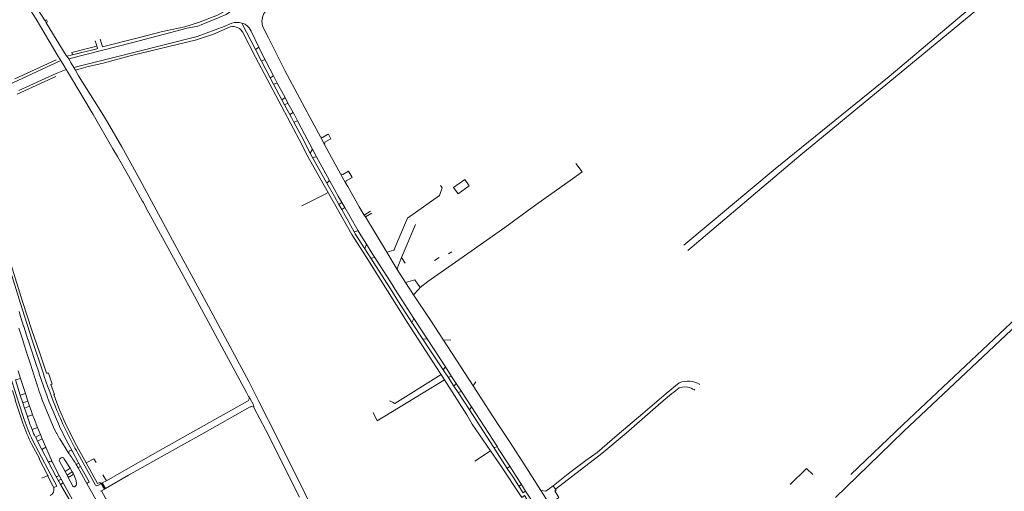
# Model space of a CAD drawing. Extents: x 145000 to 155000, y 457500 to 470000.
# Tile 356 of 548: x 149433 to 149934, y 465582 to 465822. Entities that reach past the tile are written whole.
import ezdxf

# ---------------------------------------------------------------- set-up
doc = ezdxf.new("R2010")
doc.units = 0
doc.header["$LTSCALE"] = 0.2
doc.header["$MEASUREMENT"] = 0
doc.layers.add('kant verharding', color=252, linetype='Continuous', lineweight=0)

msp = doc.modelspace()

# ---------------------------------------------------------------- linework, layer by layer
at = {"layer": 'kant verharding', "lineweight": 0}
for p, q in [((149446.95, 465822), (149446.09, 465821.45)), ((149446.09, 465821.45), (149446.64, 465820.56)), ((149447.41, 465821.09), (149446.64, 465820.56)), ((149446.64, 465820.56), (149456.82, 465803.86)), ((149545.1, 465820.61), (149546.33, 465820.35)), ((149546.33, 465820.35), (149553.26, 465806.97)), ((149549.96, 465817.87), (149551.07, 465816.18)), ((149551.07, 465816.18), (149555.01, 465808.1)), ((149553.26, 465806.97), (149555.01, 465808.1)), ((149553.26, 465806.97), (149556.35, 465801)), ((149555.01, 465808.1), (149558.05, 465801.87)), ((149430.65, 465791.9), (149451.77, 465801.71)), ((149452.67, 465803.68), (149454.13, 465801.28)), ((149456.82, 465803.86), (149457.17, 465803.46)), ((149457.17, 465803.46), (149460.16, 465804.21)), ((149457.17, 465803.46), (149458.25, 465802.12)), ((149458.25, 465802.12), (149459.47, 465799.94)), ((149556.35, 465801), (149558.05, 465801.87)), ((149456.83, 465796.66), (149451.68, 465794.71)), ((149456.83, 465796.66), (149455.61, 465798.75)), ((149457.65, 465795.36), (149456.83, 465796.66)), ((149459.47, 465799.94), (149460.69, 465797.75)), ((149460.69, 465797.75), (149461.52, 465796.41)), ((149556.35, 465801), (149560.71, 465792.57)), ((149431.91, 465784.23), (149451.51, 465793.13)), ((149432.77, 465786.11), (149451.68, 465794.71)), ((149458.5, 465794.02), (149457.65, 465795.36)), ((149560.71, 465792.57), (149562.4, 465793.53)), ((149560.71, 465792.57), (149562.43, 465789.25)), ((149562.4, 465793.53), (149564.31, 465789.78)), ((149562.43, 465789.25), (149564.31, 465789.78)), ((149562.43, 465789.25), (149566.6, 465781.31)), ((149564.31, 465789.78), (149568.32, 465782.42)), ((149566.6, 465781.31), (149568.32, 465782.42)), ((149566.6, 465781.31), (149567.95, 465778.77)), ((149569.76, 465779.53), (149568.32, 465782.42)), ((149567.95, 465778.77), (149569.76, 465779.53)), ((149567.95, 465778.77), (149570.71, 465773.84)), ((149569.76, 465779.53), (149572.47, 465774.84)), ((149477.83, 465769.96), (149475.9, 465773.28)), ((149570.71, 465773.84), (149572.47, 465774.84)), ((149572.79, 465769.94), (149574.6, 465770.65)), ((149576.77, 465762.52), (149572.79, 465769.94)), ((149578.16, 465763.76), (149574.6, 465770.65)), ((149581.04, 465754.2), (149576.77, 465762.52)), ((149582.19, 465756.15), (149578.16, 465763.76)), ((149586.27, 465762.46), (149588.39, 465758.56)), ((149581.04, 465754.2), (149582.19, 465756.15)), ((149582.19, 465756.15), (149584.27, 465752.22)), ((149581.04, 465754.2), (149582.19, 465751.96)), ((149582.19, 465751.96), (149584.27, 465752.22)), ((149582.19, 465751.96), (149589.57, 465738.84)), ((149584.27, 465752.22), (149590.88, 465740.19)), ((149596.56, 465743.6), (149599.1, 465739)), ((149602.36, 465741.7), (149600.62, 465744.92)), ((149589.57, 465738.84), (149590.88, 465740.19)), ((149593.43, 465732.02), (149589.57, 465738.84)), ((149576.87, 465727.25), (149588.98, 465733.41)), ((149588.98, 465733.41), (149590.14, 465734.19)), ((149595.67, 465728.06), (149593.43, 465732.02)), ((149597.26, 465729.03), (149595.37, 465732.27)), ((149595.67, 465728.06), (149597.26, 465729.03)), ((149595.67, 465728.06), (149597.14, 465725.45)), ((149597.14, 465725.45), (149598.78, 465726.41)), ((149597.26, 465729.03), (149598.78, 465726.41)), ((149601.33, 465722.03), (149598.78, 465726.41)), ((149599.96, 465720.47), (149597.14, 465725.45)), ((149605.55, 465714.59), (149601.33, 465722.03)), ((149608.59, 465722.6), (149611.83, 465724.54)), ((149608.59, 465722.6), (149609.16, 465721.65)), ((149612.43, 465723.56), (149609.16, 465721.65)), ((149609.16, 465721.65), (149620.01, 465703.67)), ((149603.5, 465714.16), (149599.96, 465720.47)), ((149634.7, 465717.78), (149627.6, 465701.01)), ((149605.55, 465714.59), (149603.5, 465714.16)), ((149603.5, 465714.16), (149603.79, 465713.45)), ((149605.55, 465714.59), (149606.08, 465713.71)), ((149608.85, 465705.45), (149609.72, 465707.78)), ((149623.75, 465704.94), (149624.21, 465706.01)), ((149608.85, 465705.45), (149611.87, 465700.76)), ((149611.87, 465700.76), (149613.98, 465701.03)), ((149627.6, 465701.01), (149629.45, 465698.08)), ((149644.28, 465699.44), (149646.78, 465701.02)), ((149651.52, 465702.82), (149653.09, 465703.95)), ((149625.42, 465694.9), (149629.63, 465688.34)), ((149629.63, 465688.34), (149634.36, 465689.65)), ((149629.63, 465688.34), (149633.7, 465682.02)), ((149634.36, 465689.65), (149637.12, 465685.73)), ((149636.16, 465684.68), (149633.7, 465682.02)), ((149637.12, 465685.73), (149636.16, 465684.68)), ((149432.85, 465673.47), (149433.61, 465671.08)), ((149435.27, 465665.89), (149437.42, 465659.22)), ((149632.85, 465667.98), (149633.88, 465670)), ((149632.85, 465667.98), (149638.41, 465659.53)), ((149633.88, 465670), (149640.6, 465659.69)), ((149432.81, 465665.1), (149434.92, 465658.43)), ((149438.19, 465656.84), (149439.98, 465651.37)), ((149638.41, 465659.53), (149640.6, 465659.69)), ((149640.6, 465659.69), (149649.95, 465645.34)), ((149652.64, 465659.2), (149648.89, 465658.9)), ((149663.98, 465635.68), (149648.89, 465658.9)), ((149438.63, 465646.74), (149440.39, 465641.3)), ((149441.23, 465647.58), (149443.03, 465642.14)), ((149432.35, 465643.4), (149433.61, 465639.51)), ((149440.39, 465641.3), (149440.49, 465640.99)), ((149647.67, 465641.48), (149649.39, 465638.82)), ((149648.84, 465643.85), (149649.95, 465645.34)), ((149648.84, 465643.85), (149651.28, 465640.1)), ((149649.95, 465645.34), (149653.03, 465640.43)), ((149433.61, 465639.51), (149431.01, 465638.71)), ((149431.01, 465638.71), (149433.45, 465631)), ((149433.61, 465639.51), (149436.08, 465631.82)), ((149651.28, 465640.1), (149653.03, 465640.43)), ((149651.28, 465640.1), (149654.21, 465635.6)), ((149653.03, 465640.43), (149655.38, 465636.85)), ((149654.21, 465635.6), (149655.38, 465636.85)), ((149655.38, 465636.85), (149658.05, 465632.77)), ((149665.45, 465637.81), (149663.98, 465635.68)), ((149436.08, 465631.82), (149433.45, 465631)), ((149433.45, 465631), (149434.75, 465627.03)), ((149436.08, 465631.82), (149437.38, 465627.86)), ((149654.21, 465635.6), (149656.39, 465632.26)), ((149656.39, 465632.26), (149658.05, 465632.77)), ((149656.39, 465632.26), (149662.12, 465623.48)), ((149658.05, 465632.77), (149663.11, 465625.05)), ((149663.98, 465635.68), (149670.51, 465625.72)), ((149434.75, 465627.03), (149437.38, 465627.86)), ((149435.63, 465624.39), (149434.75, 465627.03)), ((149445.26, 465626.86), (149450.75, 465613.89)), ((149448.09, 465627.91), (149453.46, 465615.18)), ((149549.1, 465627.85), (149503.49, 465602.23)), ((149549.63, 465630.35), (149550.1, 465629.72)), ((149550.1, 465629.72), (149550.01, 465629.16)), ((149550.1, 465629.72), (149550.34, 465629.48)), ((149550.34, 465629.48), (149552.13, 465626.02)), ((149552.13, 465626.02), (149552.34, 465624.97)), ((149435.63, 465624.39), (149438.27, 465625.3)), ((149437.1, 465620.04), (149435.63, 465624.39)), ((149437.1, 465620.04), (149439.79, 465620.96)), ((149552.34, 465624.97), (149552.62, 465624.3)), ((149662.12, 465623.48), (149663.11, 465625.05)), ((149662.12, 465623.48), (149674.52, 465604.27)), ((149663.11, 465625.05), (149676.35, 465604.61)), ((149670.51, 465625.72), (149672.06, 465623.36)), ((149439.48, 465613.48), (149442.3, 465614.51)), ((149441.33, 465609.65), (149443.79, 465610.86)), ((149442.3, 465614.51), (149443.79, 465610.86)), ((149443.79, 465610.86), (149444.71, 465608.72)), ((149454.6, 465612.75), (149455.91, 465610.07)), ((149439.79, 465608), (149452.05, 465584.64)), ((149442.34, 465607.48), (149441.33, 465609.65)), ((149442.34, 465607.48), (149444.71, 465608.72)), ((149444.52, 465603.32), (149442.34, 465607.48)), ((149444.71, 465608.72), (149446.56, 465604.4)), ((149453.56, 465608.73), (149458.24, 465601.3)), ((149455.91, 465610.07), (149459.84, 465602.64)), ((149444.52, 465603.32), (149446.56, 465604.4)), ((149448.09, 465596.49), (149444.52, 465603.32)), ((149446.56, 465604.4), (149449.92, 465596.75)), ((149458.24, 465601.3), (149458.32, 465601.17)), ((149459.84, 465602.64), (149459.53, 465602.9)), ((149463.16, 465596.58), (149459.84, 465602.64)), ((149462.82, 465601.38), (149471.8, 465585.12)), ((149463.15, 465603.47), (149466.99, 465596.52)), ((149664.9, 465597.33), (149672.89, 465602.54)), ((149674.52, 465604.27), (149676.35, 465604.61)), ((149675, 465603.52), (149674.52, 465604.27)), ((149681.42, 465593.6), (149675, 465603.52)), ((149676.83, 465603.85), (149676.35, 465604.61)), ((149682.66, 465594.76), (149676.83, 465603.85)), ((149451.62, 465589.73), (149448.09, 465596.49)), ((149448.34, 465597.1), (149448.58, 465597.22)), ((149449.92, 465596.75), (149453.35, 465590.05)), ((149453.46, 465597.43), (149456.33, 465592.09)), ((149462.92, 465593.89), (149461.78, 465595.91)), ((149464.2, 465594.72), (149463.16, 465596.58)), ((149456.33, 465592.09), (149458.85, 465593.77)), ((149456.33, 465592.09), (149457.31, 465590.19)), ((149459.98, 465591.97), (149457.31, 465590.19)), ((149458.85, 465593.77), (149459.98, 465591.97)), ((149460.37, 465591.28), (149460.86, 465590.23)), ((149462.92, 465593.89), (149464.2, 465594.72)), ((149462.92, 465593.89), (149467.32, 465586.05)), ((149468.6, 465586.75), (149464.2, 465594.72)), ((149681.42, 465593.6), (149682.66, 465594.76)), ((149681.42, 465593.6), (149684.32, 465589.13)), ((149682.66, 465594.76), (149686.07, 465589.42)), ((149444.5, 465588.73), (149447.52, 465590.1)), ((149453.08, 465586.99), (149451.62, 465589.73)), ((149452.29, 465589.51), (149453.35, 465590.05)), ((149453.93, 465585.4), (149453.08, 465586.99)), ((149453.35, 465590.05), (149454.32, 465588.23)), ((149453.93, 465585.4), (149455.29, 465586.39)), ((149454.32, 465588.23), (149455.29, 465586.39)), ((149464.67, 465569.55), (149455.29, 465586.39)), ((149457.31, 465590.19), (149457.58, 465589.77)), ((149460.23, 465584.68), (149457.58, 465589.77)), ((149458.94, 465589.48), (149459.97, 465590.16)), ((149467.32, 465586.05), (149468.6, 465586.75)), ((149467.32, 465586.05), (149472.76, 465576.25)), ((149473.03, 465584.93), (149474.42, 465585.76)), ((149474.42, 465585.76), (149474.68, 465585.92)), ((149474.68, 465585.92), (149475.26, 465586.25)), ((149474.68, 465585.92), (149476.3, 465583.11)), ((149475.26, 465586.25), (149477.31, 465587.42)), ((149476.86, 465583.45), (149475.26, 465586.25)), ((149475.5, 465590.33), (149477.31, 465587.42)), ((149684.32, 465589.13), (149687.24, 465584.63)), ((149686.07, 465589.42), (149688.56, 465585.53)), ((149463.58, 465568.91), (149453.93, 465585.4)), ((149474.41, 465582.01), (149474.85, 465582.28)), ((149476.3, 465583.11), (149474.85, 465582.28)), ((149476.86, 465583.45), (149476.3, 465583.11)), ((149687.24, 465584.63), (149688.56, 465585.53)), ((149688.56, 465585.53), (149690.74, 465582.13)), ((149690.74, 465582.13), (149736.99, 465512.61)), ((149698.54, 465582.44), (149703.64, 465574.49)), ((149704.79, 465584.84), (149705.99, 465583.06))]:
    msp.add_line(p, q, dxfattribs=at)
at = {"layer": 'kant verharding', "lineweight": 0, "flags": 128}
for points in [[(149773.27, 465704.51), (149829.78, 465752.53), (149941.55, 465844.76), (149969.41, 465868.76), (149998.86, 465893.22), (150104.13, 465981.83), (150169.79, 466036.85), (150204.34, 466065.78), (150213.45, 466072.96), (150217.62, 466075.3), (150225.49, 466079.31), (150232.29, 466082.69), (150238.23, 466085.09)], [(149817.82, 465746.09), (149875.72, 465793.25), (149963.92, 465867.73), (150007.87, 465903.28), (150060.73, 465947.8), (150121.87, 465998.88), (150174.56, 466043.8)], [(149452.67, 465803.68), (149441.5, 465822.35), (149430.94, 465839.16), (149421.13, 465856.19), (149414.77, 465867.56), (149412.02, 465872.99), (149399.83, 465895.02), (149395.56, 465902.87), (149393.17, 465907.87)], [(149848.5, 465578.92), (149865.04, 465595.02), (149883.31, 465612.59), (149937.82, 465664.03), (149992.58, 465714.98), (150057.15, 465776.6), (150140.16, 465858.13), (150138.49, 465859.76), (150012.71, 465738.26), (149882.84, 465615.96), (149856.24, 465590.61)], [(149541.09, 465833.24), (149541.15, 465832.39), (149541.25, 465831.76), (149541.11, 465830.43), (149540.77, 465829.39), (149540.34, 465828.57), (149540.06, 465828.19), (149538.55, 465826.86), (149533.87, 465824.4), (149524.18, 465820.67), (149517.31, 465818.53), (149507.66, 465816.4), (149505.83, 465816.04), (149493.45, 465812.86), (149475.4, 465808.31), (149474.16, 465812.25)], [(149440.25, 465830.96), (149442.5, 465827.34), (149446.09, 465821.45)], [(149458.25, 465802.12), (149490.8, 465810.54), (149518.43, 465817.75), (149523.81, 465818.87), (149525.52, 465819.51), (149535.14, 465823.39), (149538.38, 465824.66), (149540.01, 465825.89), (149541.13, 465827.08), (149542.09, 465828.6), (149542.38, 465829.18)], [(149564.61, 465829.39), (149560.67, 465827.96), (149558.5, 465826.45), (149557.48, 465825.17), (149557.01, 465823.95), (149556.46, 465821.27), (149556.77, 465818.72)], [(149460.69, 465797.75), (149491.9, 465805.57), (149523.54, 465813.59), (149537.34, 465818.57), (149541.18, 465820.33), (149542.39, 465820.69), (149544.69, 465820.7), (149545.1, 465820.61)], [(149470.48, 465798.78), (149475.69, 465800), (149489.45, 465803.65), (149523.27, 465811.85), (149531.83, 465814.72), (149540.39, 465818.51), (149541.49, 465818.7), (149542.44, 465818.59), (149544.36, 465817.95), (149545.13, 465817.54), (149545.58, 465817.13), (149546.59, 465815.92)], [(149546.33, 465820.35), (149548.05, 465819.79), (149549.34, 465818.67), (149549.96, 465817.87)], [(149556.77, 465818.72), (149559.92, 465812.82), (149568.15, 465796.16), (149580.89, 465772.42), (149586.27, 465762.46)], [(149471.58, 465811.35), (149472.26, 465809.37), (149472.52, 465808.63)], [(149546.59, 465815.92), (149553.27, 465803.08), (149576.95, 465758.29), (149579.26, 465753.59), (149593.44, 465728.32), (149602.33, 465712.77), (149610.41, 465700.08), (149630.5, 465668.19), (149647.15, 465642.22), (149647.67, 465641.48)], [(149472.52, 465808.63), (149459.8, 465805.32), (149460.16, 465804.21)], [(149460.16, 465804.21), (149472.51, 465807.29), (149472.76, 465807.51), (149472.86, 465807.66), (149472.52, 465808.63)], [(149454.13, 465801.28), (149417.52, 465784.31), (149406.53, 465779.19)], [(149455.61, 465798.75), (149454.29, 465801.01), (149454.13, 465801.28)], [(149558.05, 465801.87), (149558.64, 465800.65), (149562.4, 465793.53)], [(149470.48, 465798.78), (149468.07, 465798.27), (149464.53, 465797.18), (149461.52, 465796.41)], [(149475.9, 465773.28), (149471.19, 465780.58), (149463.15, 465793.59), (149461.52, 465796.41)], [(149458.5, 465794.02), (149470.55, 465773.86), (149480.66, 465756.35), (149483.04, 465752.38), (149488.62, 465742.67), (149495.52, 465729.92), (149496.17, 465728.96), (149497.15, 465727.17), (149522.2, 465681.28), (149532.71, 465661.89), (149548.57, 465632.24), (149549.63, 465630.35)], [(149572.79, 465769.94), (149571.54, 465772.35), (149570.71, 465773.84)], [(149574.6, 465770.65), (149573.11, 465773.74), (149572.47, 465774.84)], [(149405.03, 465768.49), (149406.51, 465763.7), (149417.55, 465728.58), (149422.77, 465712.04), (149434.48, 465674.98), (149439.62, 465659), (149445.09, 465642.38)], [(149681.8, 465419.57), (149681.23, 465419.92), (149679.27, 465422.12), (149673.01, 465428.89), (149665.24, 465438.35), (149643.6, 465464.1), (149637.49, 465471.8), (149633.14, 465477.39), (149630.11, 465482.18), (149626.95, 465486.56), (149615.58, 465507.56), (149611.77, 465514.05), (149605.58, 465526.12), (149564.64, 465608.75), (149554.95, 465627.75), (149549.83, 465637.96), (149528.17, 465678.27), (149512.16, 465707.69), (149494.43, 465740.76), (149485.14, 465757.41), (149477.83, 465769.96)], [(149586.27, 465762.46), (149587.32, 465762.18), (149589.9, 465763.6)], [(149591.27, 465761.24), (149588.5, 465759.76), (149588.39, 465758.56)], [(149589.9, 465763.6), (149590.31, 465763.82), (149591.62, 465761.42), (149591.27, 465761.24)], [(149588.39, 465758.56), (149591.98, 465751.92), (149596.56, 465743.6)], [(149391.9, 465755.76), (149405.3, 465713.57), (149410.35, 465697.51), (149415.93, 465679.9), (149422.08, 465660.55), (149428.11, 465641.26), (149432.87, 465626.34), (149435.5, 465618.55)], [(149637.12, 465685.73), (149640.97, 465688.74), (149656.76, 465699.9), (149680.08, 465716.24), (149695.94, 465727.77), (149714.65, 465741.04), (149719.43, 465744.71), (149716.37, 465748.88)], [(149771.32, 465707.27), (149817.82, 465746.09)], [(149600.62, 465744.92), (149597.63, 465743.31), (149596.56, 465743.6)], [(149599.1, 465739), (149599.34, 465740.03), (149602.36, 465741.7)], [(149595.37, 465732.27), (149593.41, 465735.64), (149590.88, 465740.19)], [(149599.1, 465739), (149600.15, 465737.09), (149606.01, 465726.87), (149608.59, 465722.6)], [(149624.21, 465706.01), (149630.63, 465721.03), (149646.82, 465732.59), (149648.28, 465736.5), (149647.45, 465737.61)], [(149662.03, 465737.56), (149659.77, 465740.7), (149654.09, 465736.61), (149656.35, 465733.47), (149662.03, 465737.56)], [(149422.08, 465718.59), (149424.02, 465712.45), (149428.62, 465697.83), (149434.69, 465678.63), (149439.36, 465664.09), (149443.44, 465652.32), (149446.85, 465642.19), (149447.8, 465642.17), (149449.72, 465636.55), (149449.12, 465636.38), (149450.83, 465631.33), (149450.55, 465631.21), (149452.53, 465625.66), (149453.43, 465623.51), (149454.77, 465620.36), (149455.64, 465618.4)], [(149603.79, 465713.45), (149603.96, 465713.05), (149608.85, 465705.45)], [(149606.08, 465713.71), (149607.03, 465712.1), (149609.72, 465707.78)], [(149609.72, 465707.78), (149612.64, 465703.11), (149613.98, 465701.03)], [(149613.98, 465701.03), (149622.81, 465687.25), (149624.39, 465684.75)], [(149620.01, 465703.67), (149623.71, 465704.84), (149623.75, 465704.94)], [(149620.01, 465703.67), (149623.26, 465698.26), (149625.42, 465694.9)], [(149627.6, 465701.01), (149625.61, 465696.35), (149625.42, 465694.9)], [(149611.87, 465700.76), (149621.64, 465685.59), (149622.8, 465683.71)], [(149622.8, 465683.71), (149625.68, 465679.05), (149631.7, 465669.73), (149632.85, 465667.98)], [(149624.39, 465684.75), (149627.71, 465679.48), (149633.88, 465670)], [(149633.7, 465682.02), (149641.98, 465669.56), (149648.89, 465658.9)], [(149433.61, 465671.08), (149433.63, 465671.02), (149435.19, 465666.14), (149435.27, 465665.89)], [(149434.92, 465658.43), (149434.94, 465658.35), (149435.68, 465656.04)], [(149435.68, 465656.04), (149435.7, 465656.01), (149437.4, 465650.55)], [(149437.42, 465659.22), (149437.45, 465659.14), (149438.19, 465656.84)], [(149638.41, 465659.53), (149642.01, 465654.05), (149648.84, 465643.85)], [(149439.98, 465651.37), (149440.06, 465651.13), (149441.23, 465647.58)], [(149437.4, 465650.55), (149437.48, 465650.3), (149438.63, 465646.74)], [(149443.03, 465642.14), (149443.13, 465641.84), (149445.3, 465635.53)], [(149621.4, 465628.04), (149623.32, 465627.19), (149624.16, 465626.7), (149647.67, 465641.48)], [(149613.17, 465622.15), (149615.12, 465617.96), (149649.39, 465638.82)], [(149649.39, 465638.82), (149660.79, 465620.99), (149663.59, 465616.19), (149672.89, 465602.54)], [(149704.79, 465584.84), (149713.17, 465591.52), (149721.45, 465597.63), (149727.11, 465601.7), (149737.31, 465610.59), (149750.35, 465621.57), (149762.19, 465631.81), (149768.85, 465637.29)], [(149434.72, 465616.73), (149430.81, 465628.32), (149431.09, 465628.42), (149429.56, 465633.29)], [(149445.3, 465635.53), (149445.46, 465635.08), (149447.15, 465630.37)], [(149705.99, 465583.06), (149729.59, 465601.28), (149741.86, 465611.68), (149759.63, 465627.12), (149765.17, 465631.8), (149766.17, 465632.55), (149767.11, 465633.35), (149768.88, 465634.64), (149770.41, 465635.09), (149771.78, 465635.22), (149773.11, 465634.95), (149774.18, 465634.78), (149774.96, 465634.46), (149775.84, 465634.03), (149776.54, 465633.78), (149776.84, 465633.54)], [(149437.38, 465627.86), (149437.39, 465627.87), (149438.27, 465625.3)], [(149444.38, 465629.31), (149445.24, 465626.92), (149445.26, 465626.86)], [(149447.15, 465630.37), (149447.21, 465630.23), (149448.06, 465627.98), (149448.09, 465627.91)], [(149438.27, 465625.3), (149439.02, 465623.12), (149439.79, 465620.96)], [(149505.25, 465599.53), (149525.96, 465611.18), (149550.46, 465624.98)], [(149575.57, 465579.09), (149558.39, 465613.41), (149552.62, 465624.3)], [(149672.06, 465623.36), (149677.16, 465615.57), (149682.45, 465607.41)], [(149450.75, 465613.89), (149450.79, 465613.78), (149451.97, 465611.58), (149452.02, 465611.49)], [(149452.02, 465611.49), (149453.52, 465608.8), (149453.56, 465608.73)], [(149453.46, 465615.18), (149453.51, 465615.06), (149454.55, 465612.86), (149454.6, 465612.75)], [(149447.52, 465590.1), (149443.1, 465598.58), (149443.28, 465598.69), (149439.33, 465605.82)], [(149682.45, 465607.41), (149690.79, 465594.53), (149698.54, 465582.44)], [(149477.31, 465587.42), (149486.14, 465592.47), (149503.49, 465602.23)], [(149672.89, 465602.54), (149677.74, 465595.41), (149688.81, 465578.9), (149690.22, 465579.91), (149702.92, 465560), (149721.6, 465532), (149733.53, 465514.6), (149732.25, 465513.81), (149736.52, 465508.24), (149736.29, 465507.87), (149743.25, 465500), (149753.78, 465487.18)], [(149458.85, 465593.77), (149455.7, 465598.77), (149455.42, 465599.05), (149455.07, 465599.2), (149454.69, 465599.18), (149454.36, 465599.03), (149453.88, 465598.75)], [(149466.99, 465596.52), (149471.01, 465598.6), (149472.12, 465596.6)], [(149466.99, 465596.52), (149472.86, 465585.91), (149473.99, 465586.51), (149474.42, 465585.76)], [(149505.25, 465599.53), (149488.64, 465590.18), (149476.86, 465583.45)], [(149459.98, 465591.97), (149460.25, 465591.53), (149460.32, 465591.41), (149460.37, 465591.28)], [(149825.37, 465585.44), (149833.73, 465593.65), (149836.85, 465590.55)], [(149447.52, 465590.1), (149447.66, 465589.82), (149447.51, 465589.75), (149450.29, 465584.41), (149450.41, 465584.15), (149450.51, 465583.88)], [(149453.08, 465586.99), (149453.07, 465587.42), (149453.28, 465587.66), (149454.32, 465588.23)], [(149452.05, 465584.64), (149450.63, 465583.9), (149450.51, 465583.88)], [(149536.07, 465477.72), (149535.73, 465478.31), (149536.2, 465478.59), (149526.9, 465494.46), (149512.24, 465519.31), (149512.13, 465519.25), (149505.16, 465530.99), (149505.24, 465531.04), (149502.93, 465534.93), (149502.47, 465534.66), (149495.17, 465546.95), (149487.31, 465560.34), (149481.17, 465570.76), (149474.85, 465582.28)], [(149687.24, 465584.63), (149689.43, 465581.24), (149690.74, 465582.13)], [(149698.54, 465582.44), (149700.95, 465582.1), (149704.79, 465584.84)], [(149705.99, 465583.06), (149706.2, 465582.74), (149705.53, 465582.19), (149707.57, 465578.82), (149706.24, 465577.9)]]:
    msp.add_lwpolyline(points, dxfattribs=at)
at = {"layer": 'kant verharding', "lineweight": 0}
for centre, radius, start, end in [((149981.42, 465814.38), 568.04, 197.7726, 198.4456), ((149747.03, 465742.72), 318.18, 198.3815, 202.0666), ((149971.36, 465810.94), 557.4, 198.438, 199.0172), ((149594.14, 465677.3), 164.31, 200.0539, 202.466), ((149630.63, 465696.92), 193.1, 202.4499, 209.6562), ((149507.85, 465641.87), 76.02, 197.8661, 206.4614), ((149551.14, 465657.72), 120.1, 198.2838, 201.6109), ((149617.06, 465690.26), 176.69, 203.9988, 209.4196), ((149460.25, 465621.11), 22.13, 200.1591, 211.2016), ((149459.13, 465601.73), 0.982, 122.2476, 205.8135), ((149459.49, 465601.58), 1.33, 88.4986, 132.1234), ((149448.52, 465596.68), 0.463, 163.2473, 202.9507), ((149454.38, 465597.86), 1.02, 119.4886, 205.1039), ((149462.1, 465597), 1.14, 253.5813, 338.1453), ((149459.42, 465590.99), 0.997, 303.3931, 16.9115), ((149452.07, 465589.97), 0.507, 208.3842, 295.1103), ((149458.39, 465590.24), 0.94, 210.2877, 306.045), ((149472.54, 465585.8), 0.997, 222.7063, 299.675)]:
    msp.add_arc(centre, radius, start, end, dxfattribs=at)
at = {"layer": 'kant verharding', "lineweight": 0, "extrusion": (0, 0, -1)}
for centre, radius, start, end in [((-149773.23, 465625.33), 12.73, 69.8675, 119.2932), ((-149547.82, 465629.72), 2.27, 194.2556, 235.3805), ((-149551.38, 465622.28), 2.85, 71.2556, 109.6018), ((-149515.8, 465644.52), 85.7, 333.1516, 341.0797), ((-149424.07, 465574.89), 43.17, 142.4989, 150.8629), ((-149448.52, 465596.67), 0.471, 17.2089, 67.2998), ((-149449.03, 465596.34), 0.991, 63.0613, 155.1549), ((-149450.04, 465584.85), 12.08, 153.5747, 173.4352), ((-149460.03, 465585.94), 2.03, 171.884, 232.1249), ((-149447.34, 465582.92), 3.31, 163.2394, 246.2286), ((-149460.89, 465584.92), 0.701, 236.536, 339.9058)]:
    msp.add_arc(centre, radius, start, end, dxfattribs=at)

doc.saveas('drawing.dxf')
